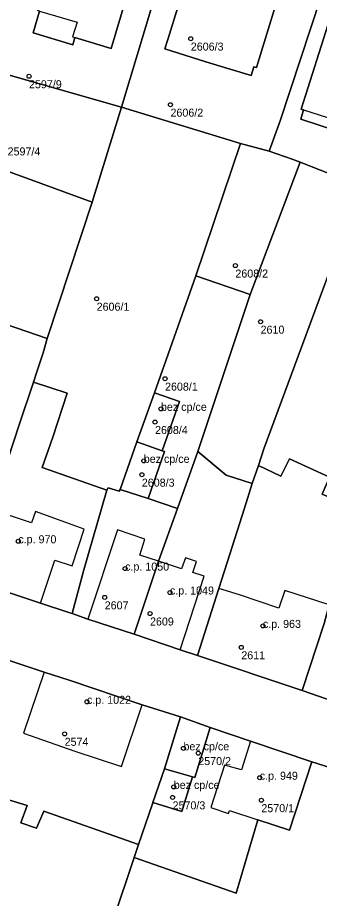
# Model space of a CAD drawing. Extents: x -878211 to -870363, y -1058464 to -1052522.
# Drawn here: x -874218.9 to -874181.2, y -1055290.1 to -1055180.1 of the extents above; entities that cross this region are included whole.
import ezdxf

# ---------------------------------------------------------------- set-up
doc = ezdxf.new("R2010")
doc.units = 0
for name, color, linetype in [('Vrstva 50', 7, 'Continuous'), ('Vrstva 51', 7, 'Continuous'), ('Vrstva 52', 7, 'Continuous')]:
    doc.layers.add(name, color=color, linetype=linetype)

msp = doc.modelspace()

# ---------------------------------------------------------------- linework, layer by layer
at = {"layer": 'Vrstva 50'}
for centre in [(-874197.28, -1055182.77994), (-874217.5, -1055187.47994), (-874199.82, -1055191.02994), (-874191.71, -1055211.11994), (-874209.05, -1055215.25994), (-874188.56, -1055218.12994), (-874200.5, -1055225.23994), (-874201.01, -1055229.00994), (-874201.75, -1055230.65994), (-874203.16, -1055235.49994), (-874203.4, -1055237.22994), (-874218.84, -1055245.53994), (-874205.49, -1055248.94994), (-874199.89, -1055251.93994), (-874208.04, -1055252.54994), (-874202.38, -1055254.56994), (-874188.27, -1055256.10994), (-874190.97, -1055258.78994), (-874210.26, -1055265.58994), (-874213.05, -1055269.58994), (-874198.2, -1055271.39994), (-874196.35, -1055271.99994), (-874188.66, -1055275.06994), (-874199.41, -1055276.21994), (-874199.56, -1055277.52994), (-874188.46, -1055277.87994)]:
    msp.add_circle(centre, 0.25, dxfattribs=at)
at = {"layer": 'Vrstva 51'}
for points in [[(-874225.28, -1055186.11), (-874222.76, -1055186.56), (-874205.95, -1055191.32), (-874200.08, -1055171.79), (-874219.22, -1055165.94)], [(-874217.04, -1055169.09), (-874218.86, -1055175.24), (-874215.51, -1055176.26), (-874216.41, -1055179.27), (-874216.21, -1055179.33), (-874216.98, -1055182.07), (-874212.04, -1055183.55), (-874211.76, -1055182.64), (-874207.23, -1055184), (-874203.86, -1055172.64), (-874208.77, -1055171.24), (-874208.8, -1055171.45), (-874212.97, -1055170.22), (-874212.91, -1055169.93), (-874213.43, -1055169.82), (-874213.53, -1055170.13)], [(-874217.04, -1055169.09), (-874213.53, -1055170.13), (-874213.43, -1055169.82), (-874212.91, -1055169.93), (-874212.97, -1055170.22), (-874208.8, -1055171.45), (-874208.77, -1055171.24), (-874203.86, -1055172.64), (-874207.23, -1055184), (-874211.76, -1055182.64), (-874212.04, -1055183.55), (-874216.98, -1055182.07), (-874216.21, -1055179.33), (-874216.41, -1055179.27), (-874215.51, -1055176.26), (-874218.86, -1055175.24)], [(-874191.06, -1055195.86), (-874187.48, -1055196.83), (-874186.11, -1055193.02), (-874181.02, -1055177.59), (-874186.21, -1055176.04), (-874191.84, -1055174.3), (-874200.08, -1055171.79), (-874205.95, -1055191.32)], [(-874189.56, -1055177.01), (-874186.47, -1055177.98), (-874189.07, -1055186.39), (-874189.42, -1055186.31), (-874189.74, -1055187.39), (-874195.39, -1055185.66), (-874200.52, -1055184.03), (-874200.15, -1055182.87), (-874197.55, -1055174.52), (-874196.36, -1055174.89), (-874196, -1055173.81), (-874193.54, -1055174.67), (-874193.87, -1055175.67), (-874192.74, -1055176.02), (-874192.44, -1055175.11), (-874189.28, -1055176.11)], [(-874192.74, -1055176.02), (-874193.87, -1055175.67), (-874193.54, -1055174.67), (-874196, -1055173.81), (-874196.36, -1055174.89), (-874197.55, -1055174.52), (-874200.15, -1055182.87), (-874200.52, -1055184.03), (-874195.39, -1055185.66), (-874189.74, -1055187.39), (-874189.42, -1055186.31), (-874189.07, -1055186.39), (-874186.47, -1055177.98), (-874189.56, -1055177.01), (-874189.28, -1055176.11), (-874192.44, -1055175.11)], [(-874181.02, -1055177.59), (-874186.11, -1055193.02), (-874187.48, -1055196.83), (-874184.6, -1055197.83), (-874183.61, -1055198.21), (-874175.97, -1055201.18), (-874168.95, -1055203.92), (-874162.41, -1055184.83)], [(-874183.49, -1055191.57), (-874179.84, -1055180.19), (-874170.2, -1055183.33), (-874173.87, -1055194.64), (-874174.2, -1055194.54), (-874174.6, -1055195.73), (-874183.54, -1055192.85), (-874183.21, -1055191.66)], [(-874183.49, -1055191.57), (-874183.21, -1055191.66), (-874183.54, -1055192.85), (-874174.6, -1055195.73), (-874174.2, -1055194.54), (-874173.87, -1055194.64), (-874170.2, -1055183.33), (-874179.84, -1055180.19)], [(-874205.95, -1055191.32), (-874222.76, -1055186.56), (-874225.8, -1055197.27), (-874209.63, -1055203.21)], [(-874206.12, -1055239.06), (-874204.02, -1055233.12), (-874201.83, -1055226.99), (-874196.65, -1055212.41), (-874191.06, -1055195.86), (-874205.95, -1055191.32), (-874209.63, -1055203.21), (-874215.22, -1055220.24), (-874215.73, -1055222.03), (-874216.48, -1055224.26), (-874216.95, -1055225.66), (-874212.72, -1055227.06), (-874214.52, -1055232.54), (-874215.86, -1055236.34), (-874207.77, -1055239.16), (-874207.63, -1055238.87), (-874206.22, -1055239.3)], [(-874225.55, -1055216.69), (-874215.22, -1055220.24), (-874209.63, -1055203.21), (-874225.8, -1055197.27), (-874235.16, -1055195.7), (-874238.62, -1055194.98), (-874243.88, -1055210.57), (-874245.37, -1055215.46), (-874233.68, -1055218.21), (-874227.04, -1055220.45)], [(-874189.87, -1055214.73), (-874183.61, -1055198.21), (-874184.6, -1055197.83), (-874187.48, -1055196.83), (-874191.06, -1055195.86), (-874196.65, -1055212.41)], [(-874175.97, -1055201.18), (-874183.61, -1055198.21), (-874189.87, -1055214.73), (-874196.4, -1055234.32), (-874192.86, -1055237.27), (-874189.59, -1055238.34), (-874188.82, -1055236.06), (-874188.17, -1055234)], [(-874171.41, -1055244.84), (-874163.68, -1055221.38), (-874161.6, -1055214.04), (-874170.17, -1055207.6), (-874168.95, -1055203.92), (-874175.97, -1055201.18), (-874188.17, -1055234), (-874188.82, -1055236.06), (-874186.01, -1055237.42), (-874184.95, -1055235.23), (-874179.96, -1055237.55), (-874180.86, -1055239.66), (-874176.22, -1055241.63), (-874180, -1055253.46), (-874180.59, -1055255.8), (-874183.34, -1055264.19), (-874178.31, -1055265.93), (-874175.63, -1055257.53), (-874172.99, -1055249.79)], [(-874189.87, -1055214.73), (-874196.65, -1055212.41), (-874201.83, -1055226.99), (-874198.69, -1055228.09), (-874200.84, -1055234.24), (-874200.56, -1055234.34), (-874202.61, -1055240.22), (-874198.94, -1055241.43), (-874196.4, -1055234.32)], [(-874222.25, -1055241.58), (-874218.75, -1055231), (-874216.95, -1055225.66), (-874216.48, -1055224.26), (-874215.73, -1055222.03), (-874215.22, -1055220.24), (-874225.55, -1055216.69), (-874227.04, -1055220.45), (-874233.68, -1055218.21), (-874245.37, -1055215.46), (-874245.81, -1055216.66), (-874249.59, -1055228.24), (-874234.07, -1055233.25), (-874237.36, -1055243.12), (-874231.23, -1055245.09), (-874231.29, -1055245.4), (-874230.76, -1055246.44), (-874229.04, -1055247.04), (-874229.63, -1055248.81), (-874224.97, -1055250.33)], [(-874207.77, -1055239.16), (-874215.86, -1055236.34), (-874214.52, -1055232.54), (-874212.72, -1055227.06), (-874216.95, -1055225.66), (-874218.75, -1055231), (-874222.25, -1055241.58), (-874224.97, -1055250.33), (-874216.06, -1055253.27), (-874212.41, -1055254.49), (-874212.13, -1055254.58), (-874210.64, -1055249.12)], [(-874201.83, -1055226.99), (-874204.02, -1055233.12), (-874200.84, -1055234.24), (-874198.69, -1055228.09)], [(-874204.02, -1055233.12), (-874206.12, -1055239.06), (-874202.61, -1055240.22), (-874200.56, -1055234.34), (-874200.84, -1055234.24)], [(-874189.59, -1055238.34), (-874192.86, -1055237.27), (-874196.4, -1055234.32), (-874198.94, -1055241.43), (-874201.3, -1055248.02), (-874204.34, -1055257.15), (-874198.6, -1055259.1), (-874196.43, -1055259.8), (-874193.76, -1055251.43), (-874192.4, -1055247.16), (-874190.57, -1055241.41)], [(-874180, -1055253.46), (-874176.22, -1055241.63), (-874180.86, -1055239.66), (-874179.96, -1055237.55), (-874184.95, -1055235.23), (-874186.01, -1055237.42), (-874188.82, -1055236.06), (-874189.59, -1055238.34), (-874190.57, -1055241.41), (-874192.4, -1055247.16), (-874193.76, -1055251.43), (-874196.43, -1055259.8), (-874183.34, -1055264.19), (-874180.59, -1055255.8)], [(-874202.61, -1055240.22), (-874206.12, -1055239.06), (-874206.22, -1055239.3), (-874207.63, -1055238.87), (-874207.77, -1055239.16), (-874210.64, -1055249.12), (-874212.13, -1055254.58), (-874210.15, -1055255.27), (-874204.34, -1055257.15), (-874201.3, -1055248.02), (-874198.94, -1055241.43)], [(-874202.08, -1055278.33), (-874202.04, -1055278.18), (-874200.58, -1055273.97), (-874198.57, -1055267.48), (-874203.34, -1055265.95), (-874212.49, -1055262.88), (-874215.62, -1055261.9), (-874226.15, -1055258.4), (-874229.32, -1055268.58), (-874231.2, -1055274.37), (-874225.44, -1055276.22), (-874217.72, -1055278.53), (-874218.54, -1055280.69), (-874216.56, -1055281.36), (-874215.67, -1055279.24), (-874203.83, -1055283.42)], [(-874200.58, -1055273.97), (-874197.07, -1055274.95), (-874196.78, -1055275.03), (-874194.86, -1055268.81), (-874198.57, -1055267.48)], [(-874204.37, -1055285.03), (-874191.62, -1055289.48), (-874188.89, -1055280.33), (-874184.96, -1055281.63), (-874182.14, -1055273.07), (-874189.8, -1055270.49), (-874194.86, -1055268.81), (-874196.78, -1055275.03), (-874197.07, -1055274.95), (-874198.4, -1055279.3), (-874202.04, -1055278.18), (-874202.08, -1055278.33), (-874203.83, -1055283.42)], [(-874204.37, -1055285.03), (-874209.73, -1055301.06), (-874183.42, -1055310.58), (-874175.74, -1055286.72), (-874180.08, -1055285.36), (-874177.06, -1055275.78), (-874176.74, -1055274.78), (-874182.14, -1055273.07), (-874184.96, -1055281.63), (-874188.89, -1055280.33), (-874191.62, -1055289.48)], [(-874209.73, -1055301.06), (-874204.37, -1055285.03), (-874203.83, -1055283.42), (-874215.67, -1055279.24), (-874216.56, -1055281.36), (-874218.54, -1055280.69), (-874217.72, -1055278.53), (-874225.44, -1055276.22), (-874231.2, -1055274.37), (-874232.92, -1055279.7), (-874237.73, -1055294.52), (-874232.39, -1055296.04), (-874228.09, -1055296.15), (-874219.25, -1055298.31)], [(-874200.58, -1055273.97), (-874202.04, -1055278.18), (-874198.4, -1055279.3), (-874197.07, -1055274.95)]]:
    msp.add_lwpolyline(points, close=True, dxfattribs=at)
for points in [[(-874105.93, -1055289.8), (-874111.13, -1055288.08), (-874119.66, -1055285.22), (-874129.72, -1055281.88), (-874133.31, -1055280.71), (-874147.62, -1055275.93), (-874150.9, -1055274.97), (-874159.14, -1055272.26), (-874162.85, -1055271.02), (-874178.31, -1055265.93), (-874183.34, -1055264.19), (-874196.43, -1055259.8), (-874198.6, -1055259.1), (-874204.34, -1055257.15), (-874210.15, -1055255.27), (-874212.13, -1055254.58), (-874212.41, -1055254.49), (-874216.06, -1055253.27), (-874224.97, -1055250.33)], [(-874226.15, -1055258.4), (-874215.62, -1055261.9), (-874212.49, -1055262.88), (-874203.34, -1055265.95), (-874198.57, -1055267.48), (-874194.86, -1055268.81), (-874189.8, -1055270.49), (-874182.14, -1055273.07), (-874176.74, -1055274.78), (-874172.44, -1055276.15), (-874163.47, -1055279.16), (-874158.56, -1055280.87), (-874152.19, -1055283), (-874148.76, -1055284.09), (-874140.64, -1055286.77), (-874134.32, -1055288.84), (-874129.32, -1055290.66), (-874125.97, -1055291.67), (-874122.39, -1055292.79), (-874116.64, -1055294.75), (-874116.22, -1055294.89), (-874110.69, -1055296.67), (-874108.66, -1055297.4), (-874105.94, -1055298.28)]]:
    msp.add_lwpolyline(points, dxfattribs=at)
at = {"layer": 'Vrstva 52'}
for points in [[(-874217.04, -1055169.09), (-874218.86, -1055175.24), (-874215.51, -1055176.26), (-874216.41, -1055179.27), (-874216.21, -1055179.33), (-874211.5, -1055180.72), (-874212.07, -1055182.54), (-874211.76, -1055182.64), (-874207.23, -1055184), (-874203.86, -1055172.64), (-874208.77, -1055171.24), (-874208.8, -1055171.45), (-874212.97, -1055170.22), (-874212.91, -1055169.93), (-874213.43, -1055169.82), (-874213.53, -1055170.13)], [(-874200.15, -1055182.87), (-874200.52, -1055184.03), (-874195.39, -1055185.66), (-874189.74, -1055187.39), (-874189.42, -1055186.31), (-874189.07, -1055186.39), (-874186.47, -1055177.98), (-874189.56, -1055177.01), (-874189.28, -1055176.11), (-874192.44, -1055175.11), (-874192.74, -1055176.02), (-874193.87, -1055175.67), (-874196.36, -1055174.89), (-874197.55, -1055174.52)], [(-874183.49, -1055191.57), (-874183.21, -1055191.66), (-874174.2, -1055194.54), (-874173.87, -1055194.64), (-874170.2, -1055183.33), (-874179.84, -1055180.19)], [(-874201.83, -1055226.99), (-874204.02, -1055233.12), (-874200.84, -1055234.24), (-874198.69, -1055228.09)], [(-874200.84, -1055234.24), (-874204.02, -1055233.12), (-874206.12, -1055239.06), (-874202.61, -1055240.22), (-874200.56, -1055234.34)], [(-874214.26, -1055247.91), (-874212.11, -1055248.6), (-874210.6, -1055244.05), (-874212.92, -1055243.2), (-874216.68, -1055241.84), (-874217.19, -1055243.25), (-874219.06, -1055242.63), (-874222.25, -1055241.58), (-874224.97, -1055250.33), (-874216.06, -1055253.27)], [(-874206.43, -1055244.13), (-874210.15, -1055255.27), (-874204.34, -1055257.15), (-874201.3, -1055248.02), (-874203.67, -1055247.27), (-874203.01, -1055245.27)], [(-874201.3, -1055248.02), (-874204.34, -1055257.15), (-874198.6, -1055259.1), (-874195.6, -1055249.9), (-874197.02, -1055249.46), (-874196.56, -1055248.06), (-874197.94, -1055247.62), (-874198.45, -1055248.97)], [(-874196.43, -1055259.8), (-874183.34, -1055264.19), (-874180.59, -1055255.8), (-874180, -1055253.46), (-874185.54, -1055251.67), (-874186.27, -1055253.91), (-874191.21, -1055252.23), (-874193.76, -1055251.43)], [(-874205.94, -1055273.68), (-874203.34, -1055265.95), (-874212.49, -1055262.88), (-874215.62, -1055261.9), (-874218.21, -1055269.5), (-874211.78, -1055271.75)], [(-874198.57, -1055267.48), (-874200.58, -1055273.97), (-874197.07, -1055274.95), (-874196.78, -1055275.03), (-874194.86, -1055268.81)], [(-874189.8, -1055270.49), (-874190.95, -1055274.09), (-874193.05, -1055273.48), (-874194.76, -1055278.79), (-874192.58, -1055279.53), (-874192.45, -1055279.15), (-874188.89, -1055280.33), (-874184.96, -1055281.63), (-874182.14, -1055273.07)], [(-874202.04, -1055278.18), (-874198.4, -1055279.3), (-874197.07, -1055274.95), (-874200.58, -1055273.97)]]:
    msp.add_lwpolyline(points, close=True, dxfattribs=at)

# ---------------------------------------------------------------- texts
at = {"layer": 'Vrstva 50'}
for s, p in [('2606/3', (-874197.28, -1055184.269)), ('2597/9', (-874217.5, -1055188.969)), ('2606/2', (-874199.82, -1055192.519)), ('2597/4', (-874220.18, -1055197.359)), ('2608/2', (-874191.71, -1055212.609)), ('2606/1', (-874209.05, -1055216.749)), ('2610', (-874188.56, -1055219.619)), ('2608/1', (-874200.5, -1055226.729)), ('bez cp/ce', (-874201.01, -1055229.26)), ('2608/4', (-874201.75, -1055232.149)), ('bez cp/ce', (-874203.16, -1055235.75)), ('2608/3', (-874203.4, -1055238.719)), ('c.p. 970', (-874218.84, -1055245.79)), ('c.p. 1050', (-874205.49, -1055249.2)), ('c.p. 1049', (-874199.89, -1055252.19)), ('2607', (-874208.04, -1055254.039)), ('2609', (-874202.38, -1055256.059)), ('c.p. 963', (-874188.27, -1055256.36)), ('2611', (-874190.97, -1055260.279)), ('c.p. 1022', (-874210.26, -1055265.84)), ('2574', (-874213.05, -1055271.079)), ('bez cp/ce', (-874198.2, -1055271.649)), ('2570/2', (-874196.35, -1055273.489)), ('c.p. 949', (-874188.66, -1055275.32)), ('bez cp/ce', (-874199.41, -1055276.47)), ('2570/3', (-874199.56, -1055279.019)), ('2570/1', (-874188.46, -1055279.369))]:
    msp.add_text(s, height=0.999996, dxfattribs=at).set_placement(p)

doc.saveas('drawing.dxf')
